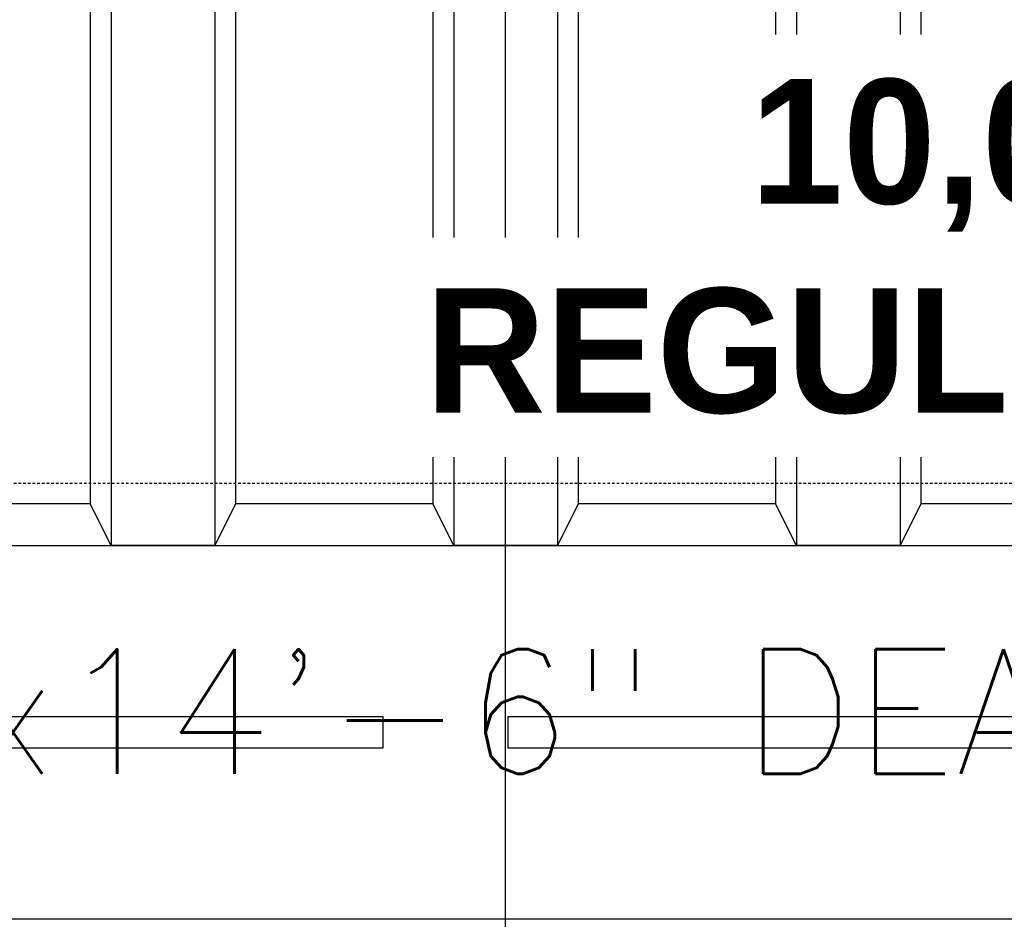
# Model space of a CAD drawing. Extents: x -169 to 6736, y -208 to 3022.
# Tile 616 of 656: x 5939 to 5986, y 1398 to 1441. Entities that reach past the tile are written whole.
import ezdxf
from ezdxf.enums import TextEntityAlignment as Align

# ---------------------------------------------------------------- set-up
doc = ezdxf.new("R2010")
doc.units = 0
doc.header["$MEASUREMENT"] = 0
doc.linetypes.add('HIDDEN3', pattern=[0.1875, 0.125, -0.0625])
for name, color, linetype in [('FREEZE-LINES', 8, 'CONTINUOUS'), ('PIPING-PRODUCT-REGULAR', 4, 'CONTINUOUS'), ('TANK-ANCHOR', 4, 'CONTINUOUS'), ('TANK-DESCRIPTION', 3, 'CONTINUOUS'), ('TANK-UST', 5, 'CONTINUOUS'), ('TANK-UST-RIB', 7, 'CONTINUOUS'), ('TEXT', 3, 'CONTINUOUS')]:
    doc.layers.add(name, color=color, linetype=linetype)
doc.styles.add('BOLD', font='bold', dxfattribs={"height": 7.2})
doc.styles.add('SIMPLEX', font='simplex')

msp = doc.modelspace()

# ---------------------------------------------------------------- linework, layer by layer
at = {"layer": 'FREEZE-LINES', "linetype": 'Continuous'}
msp.add_line((6657.53241, 1398.01839), (5613.53241, 1398.01839), dxfattribs=at)
at = {"layer": 'PIPING-PRODUCT-REGULAR'}
msp.add_line((5962.39105, 1339.65741), (5962.40422, 1456.38014), dxfattribs=at)
at = {"layer": 'TANK-ANCHOR'}
msp.add_lwpolyline([(6046.51007, 1398.01993), (5872.51007, 1398.01993), (5872.51007, 1416.01993), (6046.51007, 1416.01993)], close=True, dxfattribs=at)
at = {"layer": 'TANK-ANCHOR', "color": 7}
for points in [[(5920.51007, 1407.76993), (5920.51007, 1406.26993), (5956.51007, 1406.26993), (5956.51007, 1407.76993)], [(5962.51007, 1407.76993), (5962.51007, 1406.26993), (5998.51007, 1406.26993), (5998.51007, 1407.76993)]]:
    msp.add_lwpolyline(points, close=True, dxfattribs=at)
at = {"layer": 'TANK-UST'}
msp.add_lwpolyline([(5991.90422, 1418.01839), (5982.40422, 1418.01839), (5981.40422, 1416.01839), (5976.40422, 1416.01839), (5975.40422, 1418.01839), (5965.90422, 1418.01839), (5964.90422, 1416.01839), (5959.90422, 1416.01839), (5958.90422, 1418.01839), (5949.40422, 1418.01839), (5948.40422, 1416.01839), (5943.40422, 1416.01839), (5942.40422, 1418.01839), (5932.90422, 1418.01839), (5931.90422, 1416.01839), (5926.90422, 1416.01839), (5925.90422, 1418.01839), (5921.36821, 1418.01839, -0.9543276), (5921.36821, 1540.01839)], format="xyb", dxfattribs=at)
at = {"layer": 'TANK-UST', "color": 2, "linetype": 'HIDDEN3'}
msp.add_lwpolyline([(5925.90422, 1539.01839), (5921.39167, 1539.01839, 0.9539575), (5921.39167, 1419.01839), (5925.90422, 1419.01839), (6021.15442, 1419.01839), (6120.17377, 1419.01839), (6345.17377, 1419.01839), (6349.66697, 1419.01839, 0.9539575), (6349.66697, 1539.01839), (6345.17377, 1539.01839), (6120.17377, 1539.01839), (6021.15442, 1539.01839)], format="xyb", close=True, dxfattribs=at)
at = {"layer": 'TANK-UST-RIB'}
for p, q in [((5942.40422, 1468.4106), (5942.40422, 1418.01839)), ((5982.40422, 1468.4106), (5982.40422, 1418.01839)), ((5943.40422, 1466.70883), (5943.40422, 1416.01839)), ((5981.40422, 1466.70883), (5981.40422, 1416.01839)), ((5948.40422, 1461.22723), (5948.40422, 1416.01839)), ((5976.40422, 1461.22723), (5976.40422, 1416.01839)), ((5949.40422, 1460.48396), (5949.40422, 1418.01839)), ((5975.40422, 1460.48396), (5975.40422, 1418.01839)), ((5958.90422, 1456.65156), (5958.90422, 1418.01839)), ((5959.90422, 1456.51783), (5959.90422, 1416.01839)), ((5964.90422, 1456.51783), (5964.90422, 1416.01839)), ((5965.90422, 1456.65156), (5965.90422, 1418.01839))]:
    msp.add_line(p, q, dxfattribs=at)

# ---------------------------------------------------------------- texts
at = {"layer": 'TEXT', "style": 'SIMPLEX'}
msp.add_text('18"x8"x14\'-6" DEADMAN', height=6, dxfattribs=at).set_placement((5959.51007, 1408.01993), align=Align.MIDDLE)

# ---------------------------------------------------------------- next in the draw order: wipeouts: each hides what was drawn before it
msp.add_wipeout([(5971.69073, 1429.12609), (6037.08872, 1429.12609), (6037.08872, 1440.61755), (5971.69073, 1440.61755)]).dxf.layer = 'TANK-DESCRIPTION'

# ---------------------------------------------------------------- next in the draw order: texts
at = {"layer": 'TANK-DESCRIPTION', "style": 'BOLD'}
msp.add_text('10,000 GALLON', height=6, dxfattribs=at).set_placement((5974.19073, 1432.48003))

# ---------------------------------------------------------------- next in the draw order: wipeouts: each hides what was drawn before it
msp.add_wipeout([(5956.42684, 1420.27637), (6059.1266, 1420.27637), (6059.1266, 1430.8396), (5956.42684, 1430.8396)]).dxf.layer = 'TANK-DESCRIPTION'

# ---------------------------------------------------------------- next in the draw order: texts
msp.add_text('REGULAR UNLEADED #2', height=6, dxfattribs=at).set_placement((5958.53761, 1422.41005))

doc.saveas('drawing.dxf')
